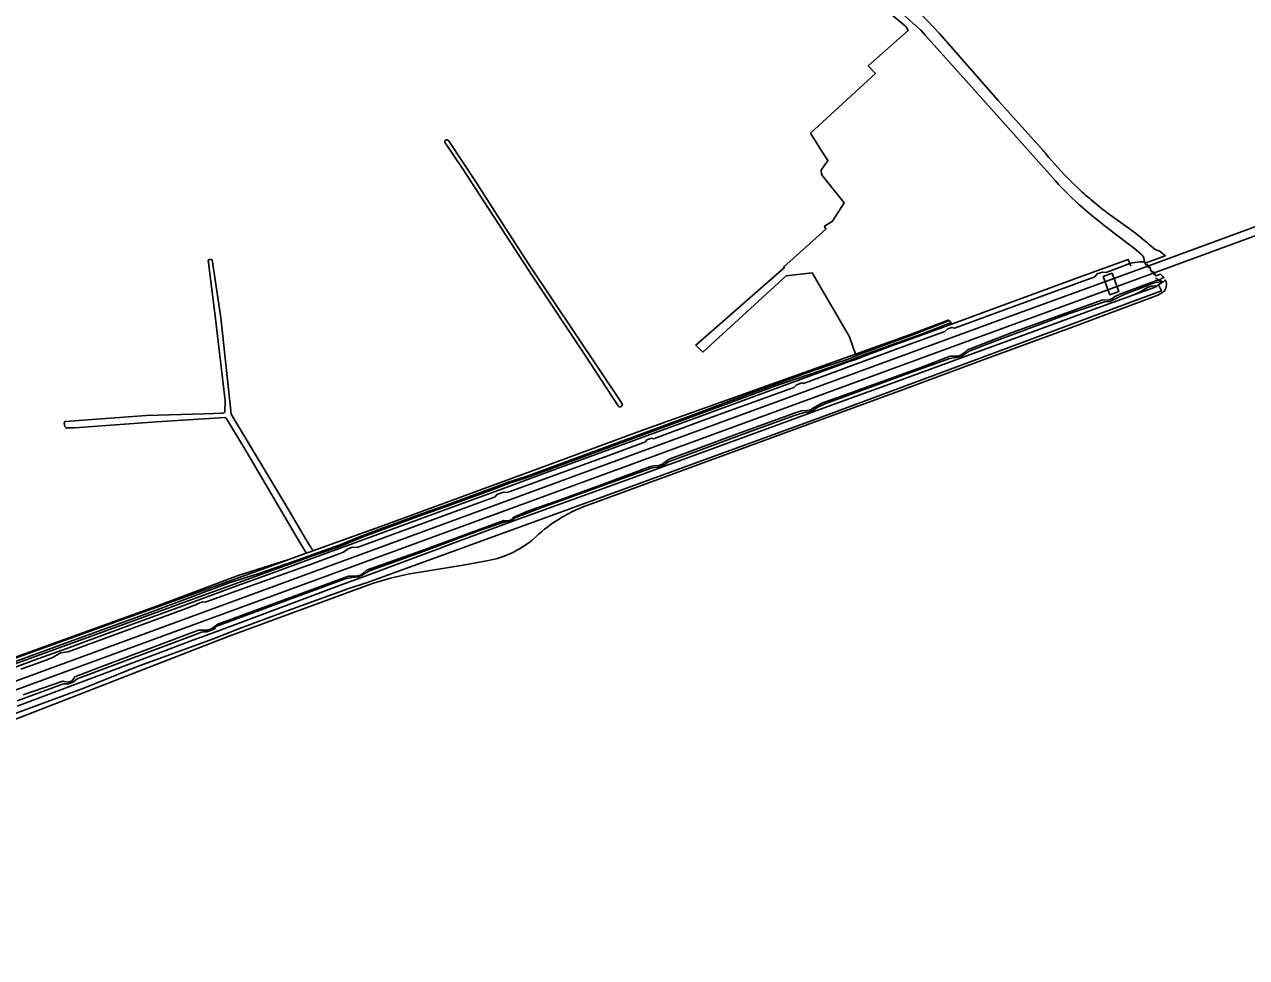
# Model space of a CAD drawing. Extents: x 137999 to 141000, y 397500 to 400501.
# Drawn here: x 138324 to 138860, y 397943 to 398352 of the extents above; entities that cross this region are included whole.
import ezdxf

# ---------------------------------------------------------------- set-up
doc = ezdxf.new("R2010")
doc.units = 0
for name, color, linetype in [('gg-aspt-spoorlijn', 7, 'Continuous'), ('gg-kntw-beschoeiing', 7, 'Continuous'), ('gx-grn-maaiveld', 7, 'Continuous')]:
    doc.layers.add(name, color=color, linetype=linetype)

msp = doc.modelspace()

# ---------------------------------------------------------------- linework, layer by layer
at = {"layer": 'gg-aspt-spoorlijn'}
for points in [[(138000, 397947.19), (138750.52, 398222.3), (138816.84, 398246.5), (138891.3, 398273.84), (139332.87, 398435.48), (139631.66, 398544.97), (139750.53, 398588.42), (140015.4, 398685.5), (140087.78, 398711.88), (140932.33, 399021.15), (141000, 399045.98)], [(138000, 397943.3), (138392.9, 398087.32), (138833.27, 398248.56), (138931.68, 398284.68), (139360.47, 398441.74), (139681.82, 398559.38), (139785.63, 398597.29), (139803.77, 398604.01), (139853.88, 398622.25), (140377.85, 398814.16), (140482.6, 398852.37), (140522.24, 398866.98), (140713.9, 398937.07), (141000, 399041.84)]]:
    msp.add_lwpolyline(points, dxfattribs=at)
at = {"layer": 'gg-kntw-beschoeiing'}
for points in [[(138304.7, 398064.99), (138328.37, 398073.65), (138342.6, 398078.86), (138354.13, 398083.12), (138373.06, 398090.02), (138389.61, 398096.11), (138415.66, 398105.66), (138432.26, 398111.73), (138451.29, 398118.73), (138470.23, 398125.66), (138510.51, 398140.39), (138536.55, 398149.93), (138553.09, 398155.99), (138595.82, 398171.65), (138619.52, 398180.34), (138676.39, 398201.19), (138685.87, 398204.65), (138688.28, 398205.47), (138693.13, 398207.33), (138702.48, 398210.75), (138725.56, 398219.18), (138730.8, 398221.11), (138735.55, 398222.86), (138747.42, 398227.2), (138787.66, 398241.92), (138808.3, 398249.42), (138808.98, 398247.6), (138809.39, 398246.5)], [(138320.87, 398053.51), (138330.16, 398057.09), (138339.56, 398060.6), (138348.92, 398064.01), (138355.91, 398066.66), (138374.62, 398073.65), (138386.31, 398078.09), (138397.97, 398082.45), (138405.22, 398085.15), (138418.99, 398090.26), (138437.7, 398097.24), (138451.77, 398102.47), (138463.47, 398106.84), (138475.19, 398111.18), (138489.24, 398116.44), (138505.64, 398122.52), (138510.29, 398124.26), (138524.35, 398129.49), (138538.37, 398134.65), (138590.01, 398153.4), (138604.07, 398158.51), (138655.66, 398177.32), (138674.48, 398184.18), (138691.01, 398190.18), (138700.33, 398193.62), (138716.76, 398199.62), (138740.24, 398208.19), (138759.06, 398215.05), (138777.83, 398221.91), (138796.6, 398228.77), (138810.7, 398233.92), (138820.12, 398237.33), (138820.5, 398237.59), (138821.6, 398238.33), (138823.43, 398239.56), (138822.33, 398240.11), (138821.56, 398240.49), (138820.22, 398241.16)]]:
    msp.add_lwpolyline(points, dxfattribs=at)
at = {"layer": 'gx-grn-maaiveld'}
for p, q in [((138787.95, 398279.12), (138782.81, 398284)), ((138823.43, 398239.56), (138821.6, 398238.33)), ((138821.87, 398240.34), (138823.43, 398239.56)), ((138730.8, 398221.11), (138730.29, 398222.07)), ((138333.14, 398073.57), (138322.53, 398069.79))]:
    msp.add_line(p, q, dxfattribs=at)
for points in [[(138688.6, 398207.95), (138686.02, 398215.5), (138669.62, 398243.54), (138658.19, 398242.21), (138621.71, 398208.82), (138618.54, 398211.86), (138657.3, 398245.73), (138657.41, 398245.84), (138657, 398246.07), (138675.68, 398262.75), (138675.07, 398264.03), (138678.6, 398266.17), (138683.62, 398274.2), (138675.84, 398283.92), (138673.67, 398286.62), (138673.61, 398288.65), (138676.51, 398292.81), (138673.66, 398297.01), (138668.88, 398304.75), (138697.37, 398330.95), (138694.2, 398334.27), (138711.75, 398349.87), (138710.71, 398351.61), (138696.64, 398363.36)], [(138770.96, 398297.24), (138751.22, 398319.2), (138725.38, 398348.7), (138714.6, 398359.93), (138713.97, 398360.43)], [(138714.44, 398352.49), (138717.26, 398349.91), (138719.18, 398347.76), (138732.01, 398333.43), (138749.44, 398313.95), (138776.31, 398283.92)], [(138584.46, 398185.3), (138569.96, 398207.6), (138546.95, 398242.09), (138516.21, 398289.37), (138508.57, 398300.61)], [(138510.06, 398301.64), (138522.36, 398282.99), (138533.72, 398265.21), (138545.48, 398247.13), (138586.18, 398186.37)], [(138788.24, 398272.23), (138792.46, 398268.59), (138795.75, 398265.89), (138797.63, 398264.45), (138802.15, 398260.95), (138805, 398258.83), (138807.73, 398256.75), (138810.97, 398254.2), (138812.14, 398253.27), (138814.18, 398251.42), (138814.83, 398250.84), (138815.15, 398250.01), (138815.28, 398249.32), (138815.37, 398248.86), (138815.45, 398248.44)], [(138794.58, 398273.45), (138796.54, 398271.85), (138798.2, 398270.58), (138799.65, 398269.51), (138801.45, 398268.1), (138808.18, 398263.35), (138811.39, 398260.95), (138814.8, 398258.25), (138816.7, 398256.68), (138817.48, 398256.04), (138820.04, 398253.79), (138820.91, 398253.46), (138821.32, 398253.35), (138821.9, 398253.22), (138822.35, 398252.93), (138823.3, 398252.06), (138824.5, 398251.09), (138815.74, 398247.87)], [(138447.68, 398120.58), (138447.63, 398120.67), (138447.6, 398120.71), (138444.87, 398125.34), (138421.3, 398165.37), (138412.48, 398179.87), (138412.02, 398180.12), (138382, 398178.24), (138346.06, 398175.56), (138342.3, 398175.53), (138341.79, 398176.14), (138341.51, 398177.8), (138341.9, 398178.41), (138377.58, 398181.02), (138402.93, 398181.77), (138411, 398182.02), (138411.65, 398182.24), (138412, 398182.66), (138412.12, 398187.37), (138407.55, 398225.94), (138404.7, 398249.05), (138405.31, 398249.46), (138406.12, 398249.47), (138406.37, 398249.27), (138410.25, 398223.93), (138414.75, 398181.61), (138439.17, 398140.94), (138447.7, 398126.53), (138450.54, 398121.74), (138450.6, 398121.63)], [(138808.98, 398247.6), (138798.57, 398243.75), (138796.94, 398243.93), (138794.59, 398243.1), (138793.65, 398241.78), (138758.37, 398229.01), (138732.09, 398219.31), (138730.91, 398219.65), (138729.14, 398218.98), (138727.89, 398217.79), (138709.75, 398211.22), (138665.85, 398195.06), (138665.18, 398195.35), (138662.78, 398194.42), (138661.51, 398193.27), (138625.23, 398180.15), (138599.97, 398170.84), (138599.07, 398171.04), (138597.12, 398170.32), (138596.46, 398169.51), (138580, 398163.29), (138536.72, 398147.6), (138535.48, 398147.19), (138534.14, 398147.44), (138531.26, 398146.42), (138530.55, 398145.38), (138469.96, 398123.07), (138467.83, 398123.22), (138465.73, 398122.43), (138464.06, 398121.06), (138450.78, 398116.08), (138403.4, 398099.1), (138402.14, 398099.23), (138399.92, 398098.4), (138399.24, 398097.96), (138397.5, 398097.33)], [(138730.8, 398221.11), (138735.55, 398222.86), (138747.42, 398227.2), (138787.66, 398241.92), (138808.3, 398249.42), (138808.98, 398247.6)], [(138815.45, 398248.44), (138813.39, 398248.34), (138810.01, 398247.98), (138808.98, 398247.6)], [(138815.45, 398248.44), (138815.59, 398248.03), (138815.74, 398247.87)], [(138815.74, 398247.87), (138816.04, 398247.06), (138816.64, 398247.28), (138817.16, 398245.88), (138817.71, 398246.08), (138818.1, 398245.03), (138818.49, 398243.98), (138819.06, 398244.19), (138819.58, 398242.78), (138820.13, 398242.99), (138820.42, 398242.2), (138822.43, 398242.93), (138823.3, 398242.04), (138823.88, 398241.34), (138823.2, 398241.29), (138821.87, 398240.34)], [(138797.26, 398241.94), (138801.21, 398243.39), (138804.16, 398235.41), (138800.2, 398233.92), (138797.26, 398241.94)], [(138248.99, 398024.69), (138286.28, 398037.71), (138310.99, 398046.91), (138316.7, 398049.03), (138321.55, 398050.84), (138350.04, 398061.44), (138356.32, 398063.87), (138373.59, 398070.89), (138406.55, 398082.9), (138417.61, 398087.32), (138438.8, 398095.18), (138466.32, 398105.12), (138473.52, 398107.43), (138474.09, 398107.61), (138563.31, 398140.11), (138672.77, 398179.98), (138817.35, 398233.58), (138822.83, 398235.61), (138822.4, 398236.57), (138821.6, 398238.33)], [(138320.87, 398053.51), (138330.16, 398057.09), (138339.56, 398060.6), (138348.92, 398064.01), (138355.91, 398066.66), (138374.62, 398073.65), (138386.31, 398078.09), (138397.97, 398082.45), (138405.22, 398085.15), (138418.99, 398090.26), (138437.7, 398097.24), (138451.77, 398102.47), (138463.47, 398106.84), (138475.19, 398111.18), (138489.24, 398116.44), (138505.64, 398122.52), (138510.29, 398124.26), (138524.35, 398129.49), (138538.37, 398134.65), (138590.01, 398153.4), (138604.07, 398158.51), (138655.66, 398177.32), (138674.48, 398184.18), (138691.01, 398190.18), (138700.33, 398193.62), (138716.76, 398199.62), (138740.24, 398208.19), (138759.06, 398215.05), (138777.83, 398221.91), (138796.6, 398228.77), (138810.7, 398233.92), (138813.83, 398235.44), (138815.63, 398236.61), (138817.02, 398237.27), (138818.64, 398237.74), (138820.16, 398237.88), (138820.5, 398237.59), (138821.6, 398238.33)], [(138320.9, 398055.89), (138341.15, 398063.29), (138343.34, 398063.31), (138345.37, 398064.03), (138347.15, 398065.48), (138399.1, 398084.94), (138401.79, 398086.05), (138402.6, 398086.2), (138404.09, 398086.12), (138406.16, 398086.91), (138407.44, 398087.4), (138408, 398088.43), (138464.69, 398109.33), (138467.66, 398109.95), (138470.52, 398110.32), (138471.94, 398110.77), (138473.52, 398111.91), (138475.48, 398112.88), (138496.57, 398120.47), (138523.3, 398130.36), (138534.47, 398134.26), (138536.63, 398134.49), (138538.38, 398135.23), (138539.26, 398136.13), (138551.06, 398140.65), (138599.37, 398158.02), (138603.15, 398158.54), (138605.04, 398159.49), (138606.57, 398160.7), (138642.93, 398174.2), (138661.89, 398181.05), (138666.17, 398182.36), (138667.84, 398182.46), (138669.84, 398183.13), (138671.77, 398184.55), (138675.22, 398186.15), (138712.47, 398199.68), (138729.99, 398206.06), (138732.86, 398206.45), (138734.59, 398206.79), (138736.3, 398207.7), (138738.5, 398209.17), (138750.62, 398213.93), (138782.1, 398225.57), (138797.86, 398230.86), (138800.25, 398231.03), (138804.51, 398233), (138806.49, 398234.11), (138816.03, 398237.78), (138819.51, 398239.13), (138821.57, 398239.5), (138823.43, 398239.56)], [(138821.87, 398240.34), (138820.37, 398240.03), (138805.76, 398234.59), (138802.4, 398233.15), (138801.31, 398232.28), (138799.26, 398231.61), (138797.17, 398231.68), (138787.73, 398228.35), (138757.36, 398217.43), (138737.83, 398209.73), (138736.86, 398208.94), (138734.83, 398207.51), (138733.45, 398207.04), (138730.2, 398206.95), (138716.19, 398201.62), (138680.92, 398188.97), (138674.09, 398186.6), (138670.16, 398184.36), (138668.89, 398183.52), (138667.35, 398183.19), (138664.91, 398182.98), (138662.21, 398182.22), (138635.32, 398172.42), (138606.94, 398161.92), (138604.34, 398160.17), (138603.63, 398159.52), (138602.4, 398159.11), (138600.22, 398158.99), (138598.25, 398158.47), (138576.77, 398150.41), (138557.07, 398143.36), (138545.19, 398139.26), (138538.7, 398136.46), (138537.86, 398135.36), (138536.37, 398134.82), (138534.4, 398134.93), (138525.54, 398131.81), (138498.15, 398121.63), (138474.05, 398113.13), (138472.44, 398111.7), (138471.66, 398111.08), (138470.83, 398110.84), (138469.37, 398110.54), (138466.2, 398110.5), (138408.95, 398089.49), (138406.12, 398087.51), (138404.22, 398086.83), (138400.43, 398086.85), (138359.17, 398071.39), (138346.21, 398066.34), (138345.04, 398064.71), (138343.21, 398064.05), (138340.92, 398064.53), (138323.54, 398058.55)], [(138571.2, 398141.71), (138672.05, 398178.64), (138709.2, 398192.24), (138746.23, 398205.95), (138783.33, 398219.62), (138820.07, 398233.34), (138821.26, 398233.81), (138822.57, 398234.47), (138823.49, 398235.06), (138824.27, 398235.82), (138824.54, 398236.26), (138824.78, 398236.85), (138824.94, 398237.61), (138825.1, 398238.25), (138825.05, 398238.92), (138824.96, 398239.55), (138824.53, 398240.43), (138824.47, 398240.36), (138823.65, 398239.51), (138823.43, 398239.56)], [(138730.29, 398222.07), (138730.25, 398221.72), (138729.9, 398221.45), (138718.07, 398216.88), (138691.89, 398207.46), (138685.92, 398204.93), (138676.87, 398201.96), (138655.34, 398194.54), (138626.38, 398183.98), (138544.62, 398153.84), (138536.8, 398151.28), (138528.56, 398148.18), (138507.95, 398140.67), (138497.08, 398136.84), (138474.92, 398128.65), (138471.87, 398127.48), (138463.04, 398123.89), (138462.9, 398123.73), (138452.4, 398120.14), (138402.34, 398102.06), (138361.87, 398087.29), (138280.83, 398057.93)], [(138304.28, 398067.42), (138343.25, 398081.67), (138379.48, 398094.7), (138414.24, 398107.7), (138426.43, 398111.58), (138442.5, 398117.16), (138450.5, 398120.06), (138462.53, 398124.35), (138471.36, 398127.94), (138474.4, 398129.11), (138496.57, 398137.3), (138507.43, 398141.13), (138528.05, 398148.64), (138536.29, 398151.74), (138544.1, 398154.3), (138616.2, 398180.86), (138643.82, 398191.3), (138669.77, 398200.65), (138674.6, 398202.18), (138685.39, 398205.64), (138691.03, 398208.08), (138714.53, 398216.66), (138729.9, 398222.6)], [(138304.7, 398064.99), (138328.37, 398073.65), (138342.6, 398078.86), (138354.13, 398083.12), (138373.06, 398090.02), (138389.61, 398096.11), (138415.66, 398105.66), (138432.26, 398111.73), (138451.29, 398118.73), (138470.23, 398125.66), (138510.51, 398140.39), (138536.55, 398149.93), (138553.09, 398155.99), (138595.82, 398171.65), (138619.52, 398180.34), (138676.39, 398201.19), (138685.87, 398204.65), (138688.28, 398205.47), (138693.13, 398207.33), (138702.48, 398210.75), (138725.56, 398219.18), (138730.8, 398221.11)], [(138729.9, 398222.6), (138729.33, 398222.84), (138712.3, 398216.42), (138688.6, 398207.95)], [(138730.29, 398222.07), (138730.27, 398222.22), (138729.9, 398222.6)], [(138688.6, 398207.95), (138594.5, 398174.33), (138550.48, 398158.1), (138503, 398140.69), (138479.89, 398132.21), (138475.5, 398130.6), (138450.6, 398121.63)], [(138447.68, 398120.58), (138441.65, 398118.4), (138440.08, 398117.9)], [(138450.6, 398121.63), (138449.55, 398121.25), (138449.03, 398121.06), (138448.48, 398120.86), (138447.68, 398120.58)], [(138440.08, 398117.9), (138430.11, 398114.25), (138374.89, 398094.27), (138309.82, 398070.97), (138306.19, 398070.03), (138302.76, 398069.25), (138296.8, 398067.52), (138281.8, 398062.67), (138274.46, 398059.57), (138270.63, 398057.73), (138266.23, 398055.95), (138253.98, 398051.36), (138231.64, 398043.16), (138224.16, 398040.15), (138210.85, 398035.54), (138197.24, 398030.09), (138176.65, 398022.25), (138148.51, 398011.23), (138114.01, 397998.29), (138077.93, 397985.5), (138054.84, 397977.05)], [(138440.08, 398117.9), (138434.5, 398116.14), (138417.76, 398110.83), (138382.44, 398097.6), (138322.89, 398076.1), (138311.93, 398072.25)], [(138494.83, 398111.83), (138516.49, 398115.31), (138527.63, 398117.43)], [(138253.61, 398024.03), (138258.88, 398025.96), (138286.47, 398035.32), (138307.21, 398042.88), (138413.39, 398084.14), (138474.71, 398106.59)], [(138333.14, 398073.57), (138336.4, 398074.91), (138339.37, 398076.63), (138340.06, 398076.94), (138343.11, 398077.38), (138344.42, 398077.74), (138395.04, 398096.3), (138397.5, 398097.33)]]:
    msp.add_lwpolyline(points, dxfattribs=at)
for centre, radius, start, end in [((138515.56, 398132), 296.93, 47.9502, 58.3738), ((138509.37, 398301.05), 0.908, 40.4392, 208.4537), ((138872.05, 398377.43), 129.03, 218.428, 219.3195), ((138890.64, 398392.42), 152.92, 219.2481, 225.156), ((138870.63, 398368.25), 126.52, 221.8034, 229.3709), ((138892.04, 398394.13), 155.12, 227.8536, 231.0777), ((138585.32, 398185.85), 1.01, 212.6982, 31.0545), ((138594.83, 398077.1), 68.79, 110.0848, 134.3192), ((138519.53, 398159.92), 43.26, 280.794, 309.0252), ((138512.09, 398004.42), 108.79, 99.131, 110.0966)]:
    msp.add_arc(centre, radius, start, end, dxfattribs=at)

doc.saveas('drawing.dxf')
